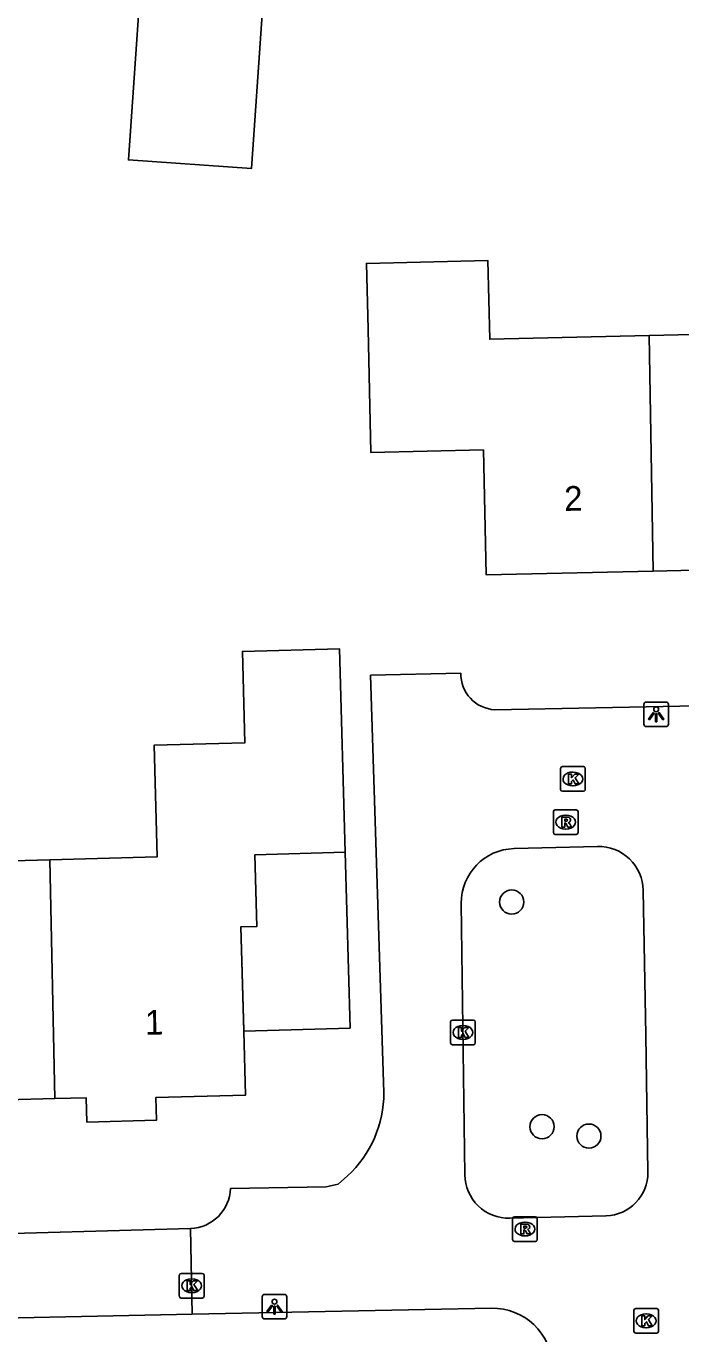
# Model space of a CAD drawing. Extents: x 157321 to 158827, y 386650 to 388532.
# Drawn here: x 158168.8 to 158195.3, y 387722.2 to 387775.2 of the extents above; entities that cross this region are included whole.
import ezdxf

# ---------------------------------------------------------------- set-up
doc = ezdxf.new("R2010")
doc.units = 0
for name, color, linetype in [('IMGEO_Boom', 7, 'Continuous'), ('IMGEO_Kolk', 7, 'Continuous'), ('IMGEO_Lichtpunt', 7, 'Continuous'), ('IMGEO_Pand', 7, 'Continuous'), ('IMGEO_Pand_nummerreeks', 7, 'Continuous'), ('IMGEO_Pand_overbouw', 7, 'Continuous'), ('IMGEO_Rijbaan_lokaal_open', 7, 'Continuous'), ('IMGEO_Rioolput', 7, 'Continuous')]:
    doc.layers.add(name, color=color, linetype=linetype)

msp = doc.modelspace()

# ---------------------------------------------------------------- linework, layer by layer
at = {"layer": 'IMGEO_Boom'}
for centre in [(158188.468, 387739.658), (158189.697, 387730.552), (158191.597, 387730.172)]:
    msp.add_circle(centre, 0.489, dxfattribs=at)
at = {"layer": 'IMGEO_Kolk'}
for p, q in [((158190.447, 387744.218), (158190.447, 387745.07)), ((158190.522, 387745.144), (158191.374, 387745.144)), ((158191.448, 387745.07), (158191.448, 387744.218)), ((158190.935, 387744.924), (158190.96, 387744.924)), ((158191.374, 387744.144), (158190.522, 387744.144)), ((158190.958, 387744.364), (158190.933, 387744.364)), ((158185.99, 387733.945), (158185.99, 387734.797)), ((158186.065, 387734.871), (158186.917, 387734.871)), ((158186.478, 387734.651), (158186.503, 387734.651)), ((158186.991, 387734.797), (158186.991, 387733.945)), ((158186.917, 387733.871), (158186.065, 387733.871)), ((158186.501, 387734.091), (158186.476, 387734.091)), ((158174.997, 387723.681), (158174.997, 387724.533)), ((158175.072, 387724.607), (158175.924, 387724.607)), ((158175.485, 387724.387), (158175.51, 387724.387)), ((158175.998, 387724.533), (158175.998, 387723.681)), ((158175.508, 387723.827), (158175.483, 387723.827)), ((158175.924, 387723.607), (158175.072, 387723.607)), ((158193.417, 387722.258), (158193.417, 387723.11)), ((158193.492, 387723.184), (158194.344, 387723.184)), ((158193.905, 387722.964), (158193.93, 387722.964)), ((158194.418, 387723.11), (158194.418, 387722.258)), ((158194.344, 387722.184), (158193.492, 387722.184)), ((158193.928, 387722.404), (158193.903, 387722.404))]:
    msp.add_line(p, q, dxfattribs=at)
for points in [[(158190.447, 387744.218), (158190.447, 387745.07)], [(158190.522, 387745.144), (158191.374, 387745.144)], [(158191.448, 387745.07), (158191.448, 387744.218)], [(158190.768, 387744.844), (158190.891, 387744.844), (158190.891, 387744.693), (158191.021, 387744.844), (158191.185, 387744.844), (158191.039, 387744.693), (158191.192, 387744.444), (158191.04, 387744.444), (158190.955, 387744.608), (158190.891, 387744.541), (158190.891, 387744.444), (158190.768, 387744.444), (158190.768, 387744.844)], [(158191.374, 387744.144), (158190.522, 387744.144)], [(158185.99, 387733.945), (158185.99, 387734.797)], [(158186.065, 387734.871), (158186.917, 387734.871)], [(158186.311, 387734.571), (158186.434, 387734.571), (158186.434, 387734.42), (158186.564, 387734.571), (158186.728, 387734.571), (158186.582, 387734.42), (158186.735, 387734.171), (158186.583, 387734.171), (158186.498, 387734.335), (158186.434, 387734.268), (158186.434, 387734.171), (158186.311, 387734.171), (158186.311, 387734.571)], [(158186.991, 387734.797), (158186.991, 387733.945)], [(158186.917, 387733.871), (158186.065, 387733.871)], [(158174.997, 387723.681), (158174.997, 387724.533)], [(158175.072, 387724.607), (158175.924, 387724.607)], [(158175.318, 387724.307), (158175.441, 387724.307), (158175.441, 387724.156), (158175.571, 387724.307), (158175.735, 387724.307), (158175.589, 387724.156), (158175.742, 387723.907), (158175.59, 387723.907), (158175.505, 387724.071), (158175.441, 387724.004), (158175.441, 387723.907), (158175.318, 387723.907), (158175.318, 387724.307)], [(158175.998, 387724.533), (158175.998, 387723.681)], [(158175.924, 387723.607), (158175.072, 387723.607)], [(158193.417, 387722.258), (158193.417, 387723.11)], [(158193.492, 387723.184), (158194.344, 387723.184)], [(158193.738, 387722.884), (158193.861, 387722.884), (158193.861, 387722.733), (158193.991, 387722.884), (158194.155, 387722.884), (158194.009, 387722.733), (158194.162, 387722.484), (158194.01, 387722.484), (158193.925, 387722.648), (158193.861, 387722.581), (158193.861, 387722.484), (158193.738, 387722.484), (158193.738, 387722.884)], [(158194.418, 387723.11), (158194.418, 387722.258)], [(158194.344, 387722.184), (158193.492, 387722.184)]]:
    msp.add_lwpolyline(points, dxfattribs=at)
for centre, start, end in [((158190.524, 387745.068), 91.552, 178.448), ((158190.524, 387745.068), 91.552, 178.448), ((158191.372, 387745.068), 1.552, 88.448), ((158191.372, 387745.068), 1.552, 88.448), ((158190.524, 387744.22), 181.552, 268.448), ((158190.524, 387744.22), 181.552, 268.448), ((158191.372, 387744.22), 271.552, 358.448), ((158191.372, 387744.22), 271.552, 358.448), ((158186.067, 387734.795), 91.552, 178.448), ((158186.067, 387734.795), 91.552, 178.448), ((158186.915, 387734.795), 1.552, 88.448), ((158186.915, 387734.795), 1.552, 88.448), ((158186.067, 387733.947), 181.552, 268.448), ((158186.067, 387733.947), 181.552, 268.448), ((158186.915, 387733.947), 271.552, 358.448), ((158186.915, 387733.947), 271.552, 358.448), ((158175.074, 387724.531), 91.552, 178.448), ((158175.074, 387724.531), 91.552, 178.448), ((158175.922, 387724.531), 1.552, 88.448), ((158175.922, 387724.531), 1.552, 88.448), ((158175.074, 387723.683), 181.552, 268.448), ((158175.074, 387723.683), 181.552, 268.448), ((158175.922, 387723.683), 271.552, 358.448), ((158175.922, 387723.683), 271.552, 358.448), ((158193.494, 387723.108), 91.552, 178.448), ((158193.494, 387723.108), 91.552, 178.448), ((158194.342, 387723.108), 1.552, 88.448), ((158194.342, 387723.108), 1.552, 88.448), ((158193.494, 387722.26), 181.552, 268.448), ((158193.494, 387722.26), 181.552, 268.448), ((158194.342, 387722.26), 271.552, 358.448), ((158194.342, 387722.26), 271.552, 358.448)]:
    msp.add_arc(centre, 0.0765, start, end, dxfattribs=at)
for centre, major_axis, ratio, start_param, end_param in [((158190.934, 387744.644), (-0.387, 0.002), 0.722429, 4.712389, 7.853982), ((158190.959, 387744.644), (-0.39, 0.002), 0.717154, 1.570796, 4.712389), ((158186.477, 387734.371), (-0.387, 0.002), 0.722429, 4.712389, 7.853982), ((158186.502, 387734.371), (-0.39, 0.002), 0.717154, 1.570796, 4.712389), ((158175.484, 387724.107), (-0.387, 0.002), 0.722429, 4.712389, 7.853982), ((158175.509, 387724.107), (-0.39, 0.002), 0.717154, 1.570796, 4.712389), ((158193.904, 387722.684), (-0.387, 0.002), 0.722429, 4.712389, 7.853982), ((158193.929, 387722.684), (-0.39, 0.002), 0.717154, 1.570796, 4.712389)]:
    msp.add_ellipse(centre, major_axis=major_axis, ratio=ratio, start_param=start_param, end_param=end_param, dxfattribs=at)
at = {"layer": 'IMGEO_Lichtpunt'}
for p, q in [((158193.824, 387747.669), (158193.824, 387746.862)), ((158193.824, 387747.669), (158193.824, 387746.862)), ((158194.726, 387747.764), (158193.918, 387747.764)), ((158194.726, 387747.764), (158193.918, 387747.764)), ((158194.82, 387746.862), (158194.82, 387747.669)), ((158194.82, 387746.862), (158194.82, 387747.669)), ((158193.918, 387746.768), (158194.726, 387746.768)), ((158193.918, 387746.768), (158194.726, 387746.768)), ((158178.357, 387723.661), (158178.357, 387722.854)), ((158178.357, 387723.661), (158178.357, 387722.854)), ((158179.259, 387723.756), (158178.451, 387723.756)), ((158179.259, 387723.756), (158178.451, 387723.756)), ((158179.353, 387722.854), (158179.353, 387723.661)), ((158179.353, 387722.854), (158179.353, 387723.661)), ((158178.451, 387722.76), (158179.259, 387722.76)), ((158178.451, 387722.76), (158179.259, 387722.76))]:
    msp.add_line(p, q, dxfattribs=at)
for points in [[(158194.198, 387747.333), (158194.237, 387747.305), (158194.049, 387747.043), (158194.011, 387747.07), (158194.198, 387747.333)], [(158194.3, 387747.285), (158194.347, 387747.285), (158194.347, 387746.963), (158194.3, 387746.963), (158194.3, 387747.285)], [(158194.41, 387747.305), (158194.448, 387747.332), (158194.635, 387747.07), (158194.596, 387747.042), (158194.41, 387747.305)], [(158178.731, 387723.325), (158178.77, 387723.297), (158178.582, 387723.035), (158178.544, 387723.062), (158178.731, 387723.325)], [(158178.833, 387723.277), (158178.88, 387723.277), (158178.88, 387722.955), (158178.833, 387722.955), (158178.833, 387723.277)], [(158178.943, 387723.297), (158178.981, 387723.324), (158179.168, 387723.062), (158179.129, 387723.034), (158178.943, 387723.297)]]:
    msp.add_lwpolyline(points, dxfattribs=at)
for centre in [(158194.323, 387747.467), (158178.856, 387723.459)]:
    msp.add_circle(centre, 0.0994, dxfattribs=at)
for centre, start, end in [((158193.918, 387747.669), 90, 180), ((158193.918, 387747.669), 90, 180), ((158194.726, 387747.669), 0, 90), ((158194.726, 387747.669), 0, 90), ((158193.918, 387746.862), 180, 270), ((158193.918, 387746.862), 180, 270), ((158194.726, 387746.862), 270, 0), ((158194.726, 387746.862), 270, 360), ((158178.451, 387723.661), 90, 180), ((158178.451, 387723.661), 90, 180), ((158179.259, 387723.661), 0, 90), ((158179.259, 387723.661), 0, 90), ((158178.451, 387722.854), 180, 270), ((158178.451, 387722.854), 180, 270), ((158179.259, 387722.854), 270, 0), ((158179.259, 387722.854), 270, 360)]:
    msp.add_arc(centre, 0.0946, start, end, dxfattribs=at)
at = {"layer": 'IMGEO_Pand'}
for points in [[(158173.523, 387778.142), (158178.506, 387777.794), (158177.919, 387769.384), (158172.936, 387769.732), (158173.523, 387778.142)], [(158194.206, 387753.069), (158187.437, 387752.913), (158187.319, 387757.979), (158182.759, 387757.874), (158182.644, 387762.873), (158182.582, 387765.541), (158187.503, 387765.655), (158187.577, 387762.467), (158194.043, 387762.617)], [(158205.601, 387764.895), (158205.574, 387766.035), (158200.433, 387765.916), (158200.506, 387762.766), (158194.043, 387762.617)], [(158194.043, 387762.617), (158194.206, 387753.069)], [(158194.206, 387753.069), (158201.456, 387753.237), (158201.339, 387758.304), (158205.714, 387758.405), (158205.711, 387758.556)], [(158169.749, 387741.369), (158174.1, 387741.49), (158173.974, 387746.012), (158177.657, 387746.115), (158177.553, 387749.815), (158181.486, 387749.925), (158181.716, 387741.677), (158178.06, 387741.575), (158178.14, 387738.672), (158177.493, 387738.654), (158177.61, 387734.446), (158177.611, 387734.425), (158177.683, 387731.831), (158174.047, 387731.73), (158174.073, 387730.819), (158171.249, 387730.741), (158171.221, 387731.726), (158169.956, 387731.691)], [(158169.956, 387731.691), (158162.647, 387731.487), (158162.45, 387738.556), (158159.905, 387738.485), (158159.77, 387743.324), (158164.769, 387743.463), (158165.669, 387743.488), (158165.731, 387741.257), (158169.749, 387741.369)], [(158169.749, 387741.369), (158169.956, 387731.691)]]:
    msp.add_lwpolyline(points, dxfattribs=at)
at = {"layer": 'IMGEO_Pand_overbouw'}
msp.add_lwpolyline([(158181.716, 387741.677), (158178.06, 387741.575), (158178.14, 387738.672), (158177.493, 387738.654), (158177.611, 387734.425), (158181.915, 387734.545)], close=True, dxfattribs=at)
at = {"layer": 'IMGEO_Rijbaan_lokaal_open'}
for points in [[(158183.284, 387731.934), (158182.75, 387748.846), (158186.409, 387748.938)], [(158187.784, 387747.452), (158211.645, 387747.918), (158211.766, 387746.658)], [(158188.565, 387741.823), (158191.941, 387741.907)], [(158193.797, 387740.129), (158193.902, 387734.268)], [(158186.567, 387728.603), (158186.426, 387739.602)], [(158193.902, 387734.268), (158193.986, 387728.709)], [(158177.071, 387728.043), (158180.95, 387728.116), (158181.44, 387728.228), (158181.818, 387728.559)], [(158165.828, 387726.158), (158175.45, 387726.427)], [(158175.45, 387726.427), (158175.52, 387722.949)], [(158192.289, 387726.942), (158188.395, 387726.843)], [(158175.52, 387722.949), (158165.899, 387722.757)], [(158187.648, 387723.192), (158175.52, 387722.949)]]:
    msp.add_lwpolyline(points, dxfattribs=at)
for centre, radius, start, end in [((158187.848, 387748.891), 1.44, 178.1208, 267.4355), ((158188.62, 387739.629), 2.194, 91.4369, 180.718), ((158191.986, 387740.096), 1.812, 1.0484, 91.4108), ((158178.705, 387731.917), 4.579, 312.8325, 0.2101), ((158188.35, 387728.625), 1.783, 180.7102, 271.4613), ((158192.245, 387728.683), 1.742, 271.4633, 0.8521), ((158175.396, 387728.102), 1.676, 271.8529, 357.9701), ((158187.697, 387720.771), 2.422, 1.9465, 91.1511)]:
    msp.add_arc(centre, radius, start, end, dxfattribs=at)
at = {"layer": 'IMGEO_Rioolput'}
for p, q in [((158190.231, 387743.395), (158191.083, 387743.395)), ((158190.156, 387742.469), (158190.156, 387743.321)), ((158190.644, 387743.175), (158190.669, 387743.175)), ((158191.157, 387743.321), (158191.157, 387742.469)), ((158191.083, 387742.395), (158190.231, 387742.395)), ((158190.667, 387742.615), (158190.642, 387742.615)), ((158188.502, 387725.978), (158188.502, 387726.83)), ((158188.577, 387726.904), (158189.429, 387726.904)), ((158188.99, 387726.684), (158189.015, 387726.684)), ((158189.503, 387726.83), (158189.503, 387725.978)), ((158189.429, 387725.904), (158188.577, 387725.904)), ((158189.013, 387726.124), (158188.988, 387726.124))]:
    msp.add_line(p, q, dxfattribs=at)
for points in [[(158190.231, 387743.395), (158191.083, 387743.395)], [(158190.156, 387742.469), (158190.156, 387743.321)], [(158190.745, 387743.093), (158190.493, 387743.095), (158190.493, 387742.695)], [(158190.493, 387742.695), (158190.617, 387742.695), (158190.617, 387742.857), (158190.628, 387742.857)], [(158190.671, 387743.014), (158190.617, 387743.014), (158190.617, 387742.933)], [(158190.617, 387742.933), (158190.669, 387742.933)], [(158191.157, 387743.321), (158191.157, 387742.469)], [(158191.083, 387742.395), (158190.231, 387742.395)], [(158190.675, 387742.828), (158190.746, 387742.695), (158190.886, 387742.695), (158190.821, 387742.821)], [(158188.502, 387725.978), (158188.502, 387726.83)], [(158188.577, 387726.904), (158189.429, 387726.904)], [(158189.091, 387726.602), (158188.839, 387726.604), (158188.839, 387726.204)], [(158189.017, 387726.523), (158188.963, 387726.523), (158188.963, 387726.442)], [(158188.963, 387726.442), (158189.015, 387726.442)], [(158189.503, 387726.83), (158189.503, 387725.978)], [(158189.429, 387725.904), (158188.577, 387725.904)], [(158188.839, 387726.204), (158188.963, 387726.204), (158188.963, 387726.366), (158188.974, 387726.366)], [(158189.021, 387726.337), (158189.092, 387726.204), (158189.232, 387726.204), (158189.167, 387726.33)]]:
    msp.add_lwpolyline(points, dxfattribs=at)
for centre, radius, start, end in [((158190.233, 387743.319), 0.0765, 91.552, 178.448), ((158190.233, 387743.319), 0.0765, 91.552, 178.448), ((158191.081, 387743.319), 0.0765, 1.552, 88.448), ((158191.081, 387743.319), 0.0765, 1.552, 88.448), ((158190.627, 387742.804), 0.0533, 26.0293, 88.6989), ((158190.653, 387743.122), 0.19, 274.7715, 282.9687), ((158190.677, 387742.918), 0.0964, 77.0061, 93.1865), ((158190.691, 387742.975), 0.0378, 276.6634, 79.6772), ((158190.744, 387742.983), 0.109, 350.3612, 89.416), ((158190.742, 387742.983), 0.112, 277.5842, 350.9817), ((158190.726, 387742.768), 0.108, 29.5134, 73.7905), ((158190.233, 387742.471), 0.0765, 181.552, 268.448), ((158190.233, 387742.471), 0.0765, 181.552, 268.448), ((158191.081, 387742.471), 0.0765, 271.552, 358.448), ((158191.081, 387742.471), 0.0765, 271.552, 358.448), ((158188.579, 387726.828), 0.0765, 91.552, 178.448), ((158188.579, 387726.828), 0.0765, 91.552, 178.448), ((158188.999, 387726.631), 0.19, 274.7715, 282.9687), ((158189.023, 387726.427), 0.0964, 77.0061, 93.1865), ((158189.037, 387726.484), 0.0378, 276.6634, 79.6772), ((158189.09, 387726.492), 0.109, 350.3612, 89.416), ((158189.088, 387726.492), 0.112, 277.5842, 350.9817), ((158189.427, 387726.828), 0.0765, 1.552, 88.448), ((158189.427, 387726.828), 0.0765, 1.552, 88.448), ((158188.579, 387725.98), 0.0765, 181.552, 268.448), ((158188.579, 387725.98), 0.0765, 181.552, 268.448), ((158188.973, 387726.313), 0.0533, 26.0293, 88.6989), ((158189.072, 387726.277), 0.108, 29.5134, 73.7905), ((158189.427, 387725.98), 0.0765, 271.552, 358.448), ((158189.427, 387725.98), 0.0765, 271.552, 358.448)]:
    msp.add_arc(centre, radius, start, end, dxfattribs=at)
for centre, major_axis, ratio, start_param, end_param in [((158190.643, 387742.895), (-0.387, 0.002), 0.722429, 4.712389, 7.853982), ((158190.668, 387742.895), (-0.39, 0.002), 0.717154, 1.570796, 4.712389), ((158188.989, 387726.404), (-0.387, 0.002), 0.722429, 4.712389, 7.853982), ((158189.014, 387726.404), (-0.39, 0.002), 0.717154, 1.570796, 4.712389)]:
    msp.add_ellipse(centre, major_axis=major_axis, ratio=ratio, start_param=start_param, end_param=end_param, dxfattribs=at)

# ---------------------------------------------------------------- texts
at = {"layer": 'IMGEO_Pand_nummerreeks'}
for s, rotation, p in [('2', 1.324, (158190.606, 387755.506)), ('1', 1.0428, (158173.613, 387734.277))]:
    msp.add_text(s, height=1, rotation=rotation, dxfattribs=at).set_placement(p)

doc.saveas('drawing.dxf')
